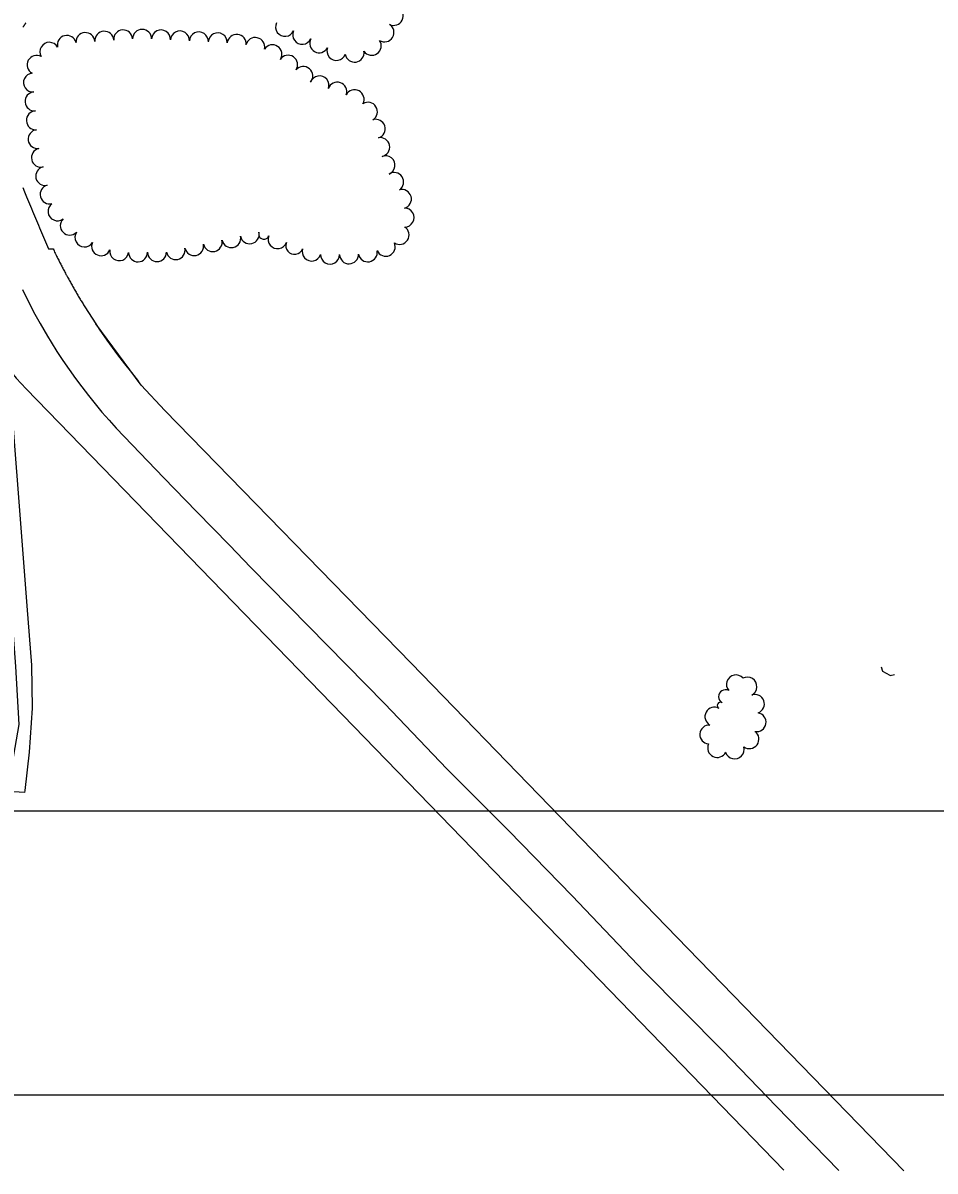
# Model space of a CAD drawing. Extents: x -25029 to 2274964, y -81170 to 687028.
# Drawn here: x 2903 to 3866, y -69128 to -67916 of the extents above; entities that cross this region are included whole.
import ezdxf

# ---------------------------------------------------------------- set-up
doc = ezdxf.new("R2010")
doc.units = 0
for name, color, linetype in [('60', 7, 'Continuous'), ('81911BEA - RW_X_Fee_RW', 7, 'Continuous'), ('CULVERT', 7, 'Continuous'), ('GE_X_CL_2000', 7, 'Continuous'), ('ROAD', 7, 'Continuous'), ('TI_BORDER', 7, 'Continuous'), ('TREES', 7, 'Continuous')]:
    doc.layers.add(name, color=color, linetype=linetype)

msp = doc.modelspace()

# ---------------------------------------------------------------- linework, layer by layer
at = {"layer": '60'}
msp.add_lwpolyline([(251.6, -64748.4), (5251.6, -64748.4), (5251.6, -68748.4), (251.6, -68748.4)], close=True, dxfattribs=at)
at = {"layer": '81911BEA - RW_X_Fee_RW'}
for points in [[(2905.9, -67915.6), (2905.6, -67915.9), (2905.4, -67916.3), (2905.1, -67916.6), (2904.9, -67916.9), (2904.6, -67917.3), (2904.4, -67917.6), (2904.1, -67918), (2903.9, -67918.4), (2903.6, -67918.7), (2903.4, -67919.1), (2903.2, -67919.4), (2902.9, -67919.8), (2902.7, -67920.1)], [(2902.5, -68089.3), (2904.5, -68094.2), (2906.5, -68099.2), (2907.5, -68101.7), (2908.6, -68104.3), (2909.6, -68106.8), (2910.7, -68109.3), (2911.7, -68111.8), (2912.7, -68114.3), (2913.8, -68116.8), (2914.8, -68119.3), (2915.9, -68121.8), (2916.9, -68124.3), (2918, -68126.8), (2919, -68129.4), (2920.1, -68131.9), (2921.2, -68134.4), (2922.2, -68136.9), (2923.3, -68139.4), (2924.4, -68141.9), (2925.4, -68144.4), (2926.5, -68146.9), (2927.6, -68149.4), (2928.6, -68151.9), (2929.7, -68154.4), (2934.7, -68154.3), (2935.2, -68155.4), (2935.7, -68156.5), (2936.2, -68157.6), (2936.8, -68158.7), (2937.3, -68159.7), (2937.8, -68160.8), (2938.3, -68161.9), (2938.9, -68163), (2939.4, -68164.1), (2939.9, -68165.1), (2940.5, -68166.2), (2941, -68167.3), (2941.5, -68168.4), (2942.1, -68169.4), (2942.6, -68170.5), (2943.2, -68171.6), (2943.7, -68172.6), (2944.3, -68173.7), (2944.8, -68174.8), (2945.4, -68175.8), (2945.9, -68176.9), (2946.5, -68178), (2947.1, -68179), (2947.6, -68180.1), (2948.2, -68181.2), (2948.8, -68182.2), (2949.3, -68183.3), (2949.9, -68184.3), (2950.5, -68185.4), (2951.1, -68186.4), (2951.6, -68187.5), (2952.2, -68188.5), (2952.8, -68189.6), (2953.4, -68190.6), (2954, -68191.7), (2954.6, -68192.7), (2955.2, -68193.8), (2955.8, -68194.8), (2956.4, -68195.9), (2957, -68196.9), (2957.6, -68198), (2958.2, -68199), (2958.8, -68200), (2959.4, -68201.1), (2960, -68202.1), (2960.6, -68203.1), (2961.2, -68204.2), (2961.8, -68205.2), (2962.5, -68206.2), (2963.1, -68207.3), (2963.7, -68208.3), (2964.3, -68209.3), (2964.9, -68210.4), (2965.6, -68211.4), (2966.2, -68212.4), (2966.8, -68213.4), (2967.5, -68214.4), (2968.1, -68215.5), (2979.7, -68233.6), (2983.2, -68239), (2991.2, -68250.6), (3002.5, -68266.1), (3009.9, -68275.6), (3017.4, -68285), (3024.7, -68294.3)], [(3312.9, -68592.1), (3052.8, -68325), (3027.8, -68298.3), (2979.7, -68233.6)], [(2890.6, -68284.9), (2895.7, -68290.8), (2901, -68296.6), (2906.3, -68302.3)], [(2906.3, -68302.3), (3309.6, -68717.9), (3479.8, -68893.4), (3706.7, -69127.4)], [(3312.9, -68592.1), (3459, -68742.7), (3605.1, -68893.3), (3833.2, -69128.4)]]:
    msp.add_lwpolyline(points, dxfattribs=at)
at = {"layer": 'CULVERT'}
for p, q in [((3811.1, -68600.7), (3809.7, -68596)), ((3819, -68605.1), (3811.1, -68600.7)), ((3819, -68605.1), (3823.5, -68603.8))]:
    msp.add_line(p, q, dxfattribs=at)
at = {"layer": 'GE_X_CL_2000'}
msp.add_lwpolyline([(2902.3, -68197.2), (2910.1, -68213), (2915.4, -68223.2), (2921, -68233.2), (2928.6, -68246.4), (2932.6, -68253), (2938.7, -68262.7), (2945, -68272.3), (2951.5, -68281.8), (2958.3, -68291.1), (2965, -68300.2), (2971.9, -68309.2), (2979, -68318.1), (2986.2, -68326.8), (2993.7, -68335.3), (3001.3, -68343.7), (3051.4, -68396), (3086, -68431.8), (3120.8, -68467.3), (3143.5, -68491), (3284.9, -68635), (3350.7, -68703.5), (3415.9, -68769.2), (3482.8, -68837.7), (3558.9, -68917.6), (3641.8, -69001.2), (3698.6, -69060), (3764.5, -69127.9)], dxfattribs=at)
at = {"layer": 'ROAD'}
msp.add_lwpolyline([(2882.4, -68254.2), (2882.2, -68277.7), (2892.3, -68344), (2899.3, -68435.3), (2906.7, -68531.2), (2911.7, -68594.2), (2912.4, -68639.4), (2909.4, -68686.1), (2904.8, -68726.5), (2904.4, -68728.5), (2887.4, -68727.5), (2893.2, -68689.1), (2898.8, -68656.9), (2895.2, -68595.6), (2889.7, -68519.6), (2879.5, -68454.9), (2873.2, -68395.7), (2868, -68327.6), (2866.4, -68273.8), (2862.5, -68256.8)], dxfattribs=at)
at = {"layer": 'TI_BORDER'}
msp.add_lwpolyline([(-48.4, -64448.4), (6951.6, -64448.4), (6951.6, -69048.4), (-48.4, -69048.4)], close=True, dxfattribs=at)
at = {"layer": 'TREES'}
for centre, radius, start, end in [((3294.4, -67908.2), 10, 243.6173, 63.6173), ((3179.6, -67919.8), 10, 155.3197, 335.3197), ((2949.1, -67938.8), 10, 13.6748, 193.6748), ((2968.7, -67935.8), 9.99, 3.9707, 183.9707), ((2988.7, -67934.4), 10, 3.9707, 183.9707), ((3008.6, -67933), 10, 3.9707, 183.9707), ((3028.6, -67932.4), 10, 359.2833, 179.2833), ((3048.6, -67933), 10, 357.1255, 177.1255), ((3068.6, -67934.1), 10, 357.1255, 177.1255), ((3088.6, -67935.1), 10, 357.1255, 177.1255), ((3108.5, -67936.1), 10, 357.1255, 177.1256), ((3128.5, -67937.7), 10, 353.5399, 173.5399), ((3197.7, -67928.2), 10, 155.2473, 335.2473), ((3284.7, -67925.6), 10, 238.2147, 58.2147), ((2930.7, -67946.1), 10, 29.6716, 209.6716), ((3148.1, -67941), 10, 347.3604, 167.3604), ((3166.3, -67948.7), 10, 326.6616, 146.6616), ((3215.6, -67937.1), 10, 151.8707, 331.8707), ((3271.2, -67939.8), 10, 214.6759, 34.6759), ((2917.2, -67959.9), 10, 61.3585, 241.3585), ((3182.9, -67959.7), 10, 326.3744, 146.3744), ((3233.9, -67945.2), 10, 159.9931, 339.9931), ((3253.1, -67947.1), 10, 189.0254, 9.0254), ((3198.9, -67971.7), 10, 319.8961, 139.8961), ((2913.3, -67978.6), 10, 95.0285, 275.0285), ((3216, -67981.6), 10, 339.9738, 159.9738), ((2915, -67998.5), 10, 95.0444, 275.0444), ((3234.8, -67988.2), 10, 341.0581, 161.0581), ((3253.1, -67996.2), 10, 331.9073, 151.9073), ((3267.2, -68009.4), 10, 301.7996, 121.7996), ((2916.4, -68018.5), 10, 92.8707, 272.8707), ((3275.4, -68027.4), 10, 287.1249, 107.1249), ((2918.2, -68038.4), 10, 97.3148, 277.3148), ((3280.2, -68046.8), 10, 280.9371, 100.9371), ((2921.7, -68058), 10, 103.0257, 283.0257), ((3285.8, -68065.9), 10, 291.4953, 111.4953), ((2926.2, -68077.4), 9.93, 103.0257, 283.0257), ((3294.9, -68083.6), 10, 303.0727, 123.0727), ((2930.9, -68096.8), 10, 104.0585, 284.0585), ((3303.1, -68101.6), 10, 285.9578, 105.9578), ((2939.2, -68114.6), 10, 126.5511, 306.5511), ((2952.2, -68129.7), 10, 134.6424, 314.6424), ((3305.9, -68121.2), 10, 270.3309, 90.3309), ((3300.6, -68139.6), 10, 237.1225, 57.1225), ((2967.7, -68142.2), 10, 147.368, 327.368), ((3103.2, -68147.2), 10, 192.0554, 12.0554), ((3122.8, -68143), 10, 192.0554, 12.0554), ((3142.3, -68138.9), 10, 192.0554, 12.0554), ((3157.2, -68138.7), 5.46, 159.4103, 339.4103), ((3171.7, -68144.1), 10, 159.4103, 339.4103), ((2985.3, -68151.5), 10, 156.9507, 336.9507), ((3004.4, -68156.8), 10, 172.1383, 352.1383), ((3024.3, -68158), 10, 180.6999, 0.6999), ((3044.3, -68157.8), 10, 180.7528, 0.7528), ((3064.1, -68155.6), 10, 192.0554, 12.0554), ((3083.6, -68151.4), 10, 192.0554, 12.0554), ((3189.6, -68150.9), 9.15, 159.4103, 339.4103), ((3207.7, -68157.2), 10, 162.049, 342.0491), ((3267, -68158), 10, 190.4263, 10.4263), ((3286, -68152.1), 10, 203.9627, 23.9627), ((3227.2, -68160.3), 10, 179.5726, 359.5726), ((3247.2, -68160.1), 10, 181.7752, 1.7752), ((3655.9, -68614.4), 10, 41.1004, 221.1004), ((3668, -68616.7), 10, 297.4946, 117.4946), ((3644.8, -68627.3), 7.27, 61.0817, 241.0817), ((3676, -68635), 10, 289.5236, 109.5236), ((3633.2, -68648.5), 10, 61.52, 241.52), ((3639.7, -68636.7), 3.46, 61.0817, 241.0816), ((3677.7, -68654.3), 10, 260.5529, 80.5529), ((3627.7, -68667.3), 10, 85.9624, 265.9624), ((3670.2, -68672.2), 10, 233.7414, 53.7414), ((3636.1, -68681.6), 10, 154.2992, 334.2992), ((3654.6, -68683.1), 10, 196.5093, 16.5093)]:
    msp.add_arc(centre, radius, start, end, dxfattribs=at)

doc.saveas('drawing.dxf')
